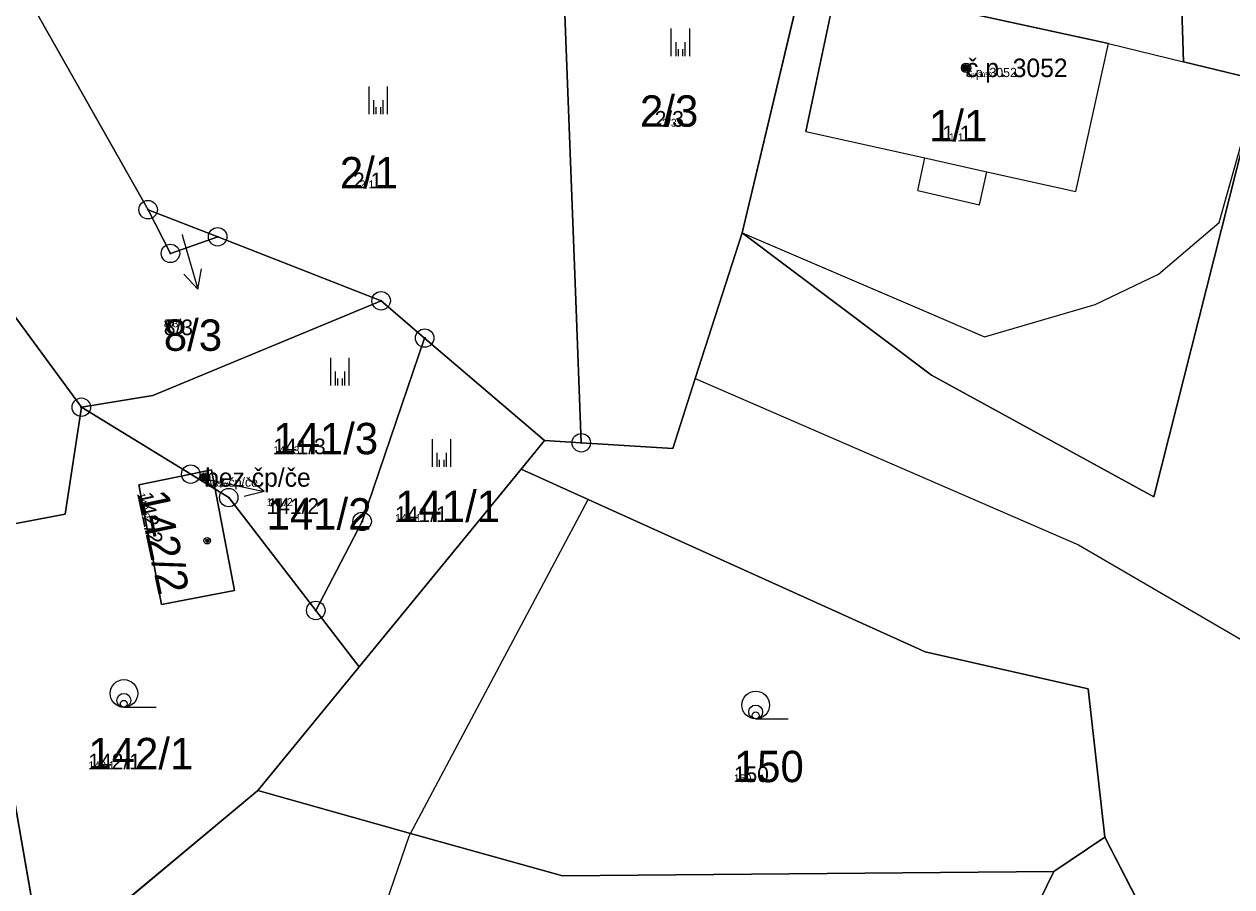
# Model space of a CAD drawing. Extents: x -759873 to -758487, y -975024 to -973516.
# Drawn here: x -759256 to -759190.5, y -974428.7 to -974381.9 of the extents above; entities that cross this region are included whole.
import ezdxf

# ---------------------------------------------------------------- set-up
doc = ezdxf.new("R2010")
doc.units = 0
for name, color, linetype in [('KAT_02_hranice parcel', 7, 'Continuous'), ('KAT_03_1000_st čísla parcelní', 7, 'Continuous'), ('KAT_03_1000_čísla parcelní', 7, 'Continuous'), ('KAT_03_1000_čísla popisná', 7, 'Continuous'), ('KAT_03_250_st čísla parcelní', 7, 'Continuous'), ('KAT_03_250_čísla parcelní', 7, 'Continuous'), ('KAT_03_250_čísla popisná', 7, 'Continuous'), ('KAT_03_500_st čísla parcelní', 7, 'Continuous'), ('KAT_03_500_čísla parcelní', 7, 'Continuous'), ('KAT_03_500_čísla popisná', 7, 'Continuous'), ('KAT_04_vnitřní kresba', 7, 'Continuous'), ('KAT_05_1000_značky kultur', 7, 'Continuous'), ('KAT_05_250_značky kultur', 7, 'Continuous'), ('KAT_05_500_značky kultur', 7, 'Continuous'), ('KAT_07_1000_značky budov', 7, 'Continuous'), ('KAT_07_250_značky budov', 7, 'Continuous'), ('KAT_07_500_značky budov', 7, 'Continuous'), ('KAT_11_značky bodu BP', 7, 'Continuous'), ('KAT_12_pomocná šipka', 7, 'Continuous'), ('KAT_14_plocha_budovy', 7, 'Continuous'), ('KAT_14_plocha_pozemek', 7, 'Continuous')]:
    doc.layers.add(name, color=color, linetype=linetype)

msp = doc.modelspace()

# ---------------------------------------------------------------- linework, layer by layer
at = {"layer": 'KAT_02_hranice parcel'}
for p, q in [((-759217.05, -974393.25), (-759213.72, -974379.28)), ((-759245.48, -974393.46), (-759249.25, -974391.99)), ((-759236.62, -974396.93), (-759245.48, -974393.46)), ((-759258.29, -974395.34), (-759252.87, -974402.7)), ((-759234.26, -974398.95), (-759236.62, -974396.93)), ((-759227.77, -974404.51), (-759234.26, -974398.95)), ((-759252.87, -974402.7), (-759246.94, -974406.33)), ((-759229.03, -974406.06), (-759227.77, -974404.51)), ((-759225.77, -974404.63), (-759227.77, -974404.51)), ((-759237.81, -974416.77), (-759229.03, -974406.06)), ((-759246.94, -974406.33), (-759245.61, -974407.15)), ((-759240.16, -974413.72), (-759237.81, -974416.77)), ((-759254.9, -974433.16), (-759258.17, -974414.46)), ((-759243.31, -974423.49), (-759237.81, -974416.77)), ((-759254.9, -974433.16), (-759243.31, -974423.49)), ((-759200.15, -974427.87), (-759197.39, -974426.02)), ((-759191.99, -974436.47), (-759197.39, -974426.02))]:
    msp.add_line(p, q, dxfattribs=at)
for points in [[(-759225.77, -974404.63), (-759226.08, -974396.42), (-759226.87, -974375.75), (-759239.57, -974358.23)], [(-759249.25, -974391.99), (-759255.36, -974381.2), (-759252.04, -974364.43)], [(-759193.58, -974369.65), (-759193.12, -974383.97), (-759189.03, -974384.96)], [(-759189.03, -974384.96), (-759194.73, -974407.56), (-759206.79, -974400.97), (-759217.05, -974393.25)], [(-759249.25, -974391.99), (-759248.04, -974394.36), (-759245.48, -974393.46)], [(-759217.05, -974393.25), (-759219.59, -974401.14), (-759220.81, -974404.94), (-759225.77, -974404.63)], [(-759252.87, -974402.7), (-759249, -974402.07), (-759236.62, -974396.93)], [(-759234.26, -974398.95), (-759237.65, -974408.89), (-759240.16, -974413.72)], [(-759258.17, -974414.46), (-759259, -974409.5), (-759253.74, -974408.5), (-759252.87, -974402.7)], [(-759245.61, -974407.15), (-759245.81, -974406.1), (-759246.94, -974406.33)], [(-759197.39, -974426.02), (-759198.3, -974417.97), (-759207.13, -974415.97), (-759225.39, -974407.7), (-759229.03, -974406.06)], [(-759245.61, -974407.15), (-759244.56, -974412.64), (-759248.52, -974413.4), (-759249.76, -974406.91), (-759246.94, -974406.33)], [(-759245.61, -974407.15), (-759244.88, -974407.6), (-759240.16, -974413.72)], [(-759200.15, -974427.87), (-759226.79, -974428.11), (-759235.02, -974425.81), (-759243.31, -974423.49)], [(-759232.25, -974467.32), (-759214.69, -974444.47), (-759201.28, -974430.17), (-759200.15, -974427.87)]]:
    msp.add_lwpolyline(points, dxfattribs=at)
at = {"layer": 'KAT_03_1000_čísla popisná'}
for centre in [(-759204.91, -974384.3), (-759246.16, -974406.51)]:
    msp.add_circle(centre, 0.25, dxfattribs=at)
at = {"layer": 'KAT_03_250_čísla popisná'}
for centre in [(-759204.91, -974384.3), (-759246.16, -974406.51)]:
    msp.add_circle(centre, 0.0625, dxfattribs=at)
at = {"layer": 'KAT_03_500_čísla popisná'}
for centre in [(-759204.91, -974384.3), (-759246.16, -974406.51)]:
    msp.add_circle(centre, 0.125, dxfattribs=at)
at = {"layer": 'KAT_04_vnitřní kresba'}
for p, q in [((-759213.6, -974387.75), (-759211.91, -974379.77)), ((-759211.91, -974379.77), (-759197.2, -974382.98)), ((-759198.96, -974391), (-759197.2, -974382.98)), ((-759197.2, -974382.98), (-759193.12, -974383.97)), ((-759191.2, -974392.69), (-759189.03, -974384.96)), ((-759213.6, -974387.75), (-759207.14, -974389.18)), ((-759207.53, -974390.95), (-759207.14, -974389.18)), ((-759207.14, -974389.18), (-759203.78, -974389.93)), ((-759204.18, -974391.72), (-759203.78, -974389.93)), ((-759203.78, -974389.93), (-759198.96, -974391)), ((-759207.53, -974390.95), (-759204.18, -974391.72)), ((-759194.48, -974395.48), (-759191.2, -974392.69)), ((-759217.05, -974393.25), (-759207.05, -974397.53)), ((-759197.91, -974397.13), (-759194.48, -974395.48)), ((-759207.05, -974397.53), (-759203.91, -974398.88)), ((-759203.91, -974398.88), (-759197.91, -974397.13)), ((-759219.59, -974401.14), (-759198.81, -974410.16)), ((-759235.02, -974425.81), (-759225.39, -974407.7)), ((-759198.81, -974410.16), (-759188.97, -974415.9)), ((-759239.05, -974437.4), (-759235.1, -974425.95)), ((-759235.1, -974425.95), (-759235.02, -974425.81))]:
    msp.add_line(p, q, dxfattribs=at)
at = {"layer": 'KAT_05_1000_značky kultur'}
for p, q in [((-759220.891, -974383.66), (-759220.891, -974382.16)), ((-759219.89, -974383.66), (-759219.89, -974382.16)), ((-759237.271, -974386.81), (-759237.271, -974385.31)), ((-759236.27, -974386.81), (-759236.27, -974385.31)), ((-759239.351, -974401.52), (-759239.351, -974400.02)), ((-759238.35, -974401.52), (-759238.35, -974400.02)), ((-759233.841, -974405.93), (-759233.841, -974404.43)), ((-759232.84, -974405.93), (-759232.84, -974404.43)), ((-759250.563, -974418.97), (-759248.813, -974418.97)), ((-759216.313, -974419.6), (-759214.563, -974419.6))]:
    msp.add_line(p, q, dxfattribs=at)
for centre in [(-759250.563, -974418.22), (-759216.313, -974418.85)]:
    msp.add_circle(centre, 0.75, dxfattribs=at)
at = {"layer": 'KAT_05_250_značky kultur'}
for p, q in [((-759220.508, -974383.66), (-759220.508, -974383.285)), ((-759220.258, -974383.66), (-759220.258, -974383.285)), ((-759236.888, -974386.81), (-759236.888, -974386.435)), ((-759236.638, -974386.81), (-759236.638, -974386.435)), ((-759238.968, -974401.52), (-759238.968, -974401.145)), ((-759238.718, -974401.52), (-759238.718, -974401.145)), ((-759233.458, -974405.93), (-759233.458, -974405.555)), ((-759233.208, -974405.93), (-759233.208, -974405.555)), ((-759250.568, -974418.97), (-759250.131, -974418.97)), ((-759216.318, -974419.6), (-759215.881, -974419.6))]:
    msp.add_line(p, q, dxfattribs=at)
for centre in [(-759250.568, -974418.782), (-759216.318, -974419.412)]:
    msp.add_circle(centre, 0.187, dxfattribs=at)
at = {"layer": 'KAT_05_500_značky kultur'}
for p, q in [((-759220.635, -974383.66), (-759220.635, -974382.91)), ((-759220.135, -974383.66), (-759220.135, -974382.91)), ((-759237.015, -974386.81), (-759237.015, -974386.06)), ((-759236.515, -974386.81), (-759236.515, -974386.06)), ((-759239.096, -974401.52), (-759239.096, -974400.77)), ((-759238.595, -974401.52), (-759238.595, -974400.77)), ((-759233.586, -974405.93), (-759233.586, -974405.18)), ((-759233.085, -974405.93), (-759233.085, -974405.18)), ((-759250.567, -974418.97), (-759249.692, -974418.97)), ((-759216.317, -974419.6), (-759215.442, -974419.6))]:
    msp.add_line(p, q, dxfattribs=at)
for centre in [(-759250.566, -974418.595), (-759216.316, -974419.225)]:
    msp.add_circle(centre, 0.375, dxfattribs=at)
at = {"layer": 'KAT_07_1000_značky budov'}
for centre in [(-759204.917, -974384.299), (-759246.167, -974406.509), (-759246.047, -974409.939)]:
    msp.add_circle(centre, 0.175, dxfattribs=at)
at = {"layer": 'KAT_07_250_značky budov'}
for centre in [(-759204.912, -974384.3), (-759246.162, -974406.51), (-759246.042, -974409.94)]:
    msp.add_circle(centre, 0.0437, dxfattribs=at)
at = {"layer": 'KAT_07_500_značky budov'}
for centre in [(-759204.913, -974384.3), (-759246.163, -974406.51), (-759246.043, -974409.94)]:
    msp.add_circle(centre, 0.0875, dxfattribs=at)
at = {"layer": 'KAT_11_značky bodu BP'}
for centre, radius in [((-759249.25, -974391.99), 0.5), ((-759249.25, -974391.99), 0.0303), ((-759245.48, -974393.46), 0.5), ((-759245.48, -974393.46), 0.0303), ((-759248.04, -974394.36), 0.5), ((-759248.04, -974394.36), 0.0303), ((-759236.62, -974396.93), 0.5), ((-759236.62, -974396.93), 0.0303), ((-759234.26, -974398.95), 0.5), ((-759234.26, -974398.95), 0.0303), ((-759252.87, -974402.7), 0.5), ((-759252.87, -974402.7), 0.0303), ((-759225.77, -974404.63), 0.5), ((-759225.77, -974404.63), 0.0303), ((-759246.94, -974406.33), 0.5), ((-759246.94, -974406.33), 0.0303), ((-759244.88, -974407.6), 0.5), ((-759244.88, -974407.6), 0.0303), ((-759237.65, -974408.89), 0.5), ((-759237.65, -974408.89), 0.0303), ((-759240.16, -974413.72), 0.5), ((-759240.16, -974413.72), 0.0303)]:
    msp.add_circle(centre, radius, dxfattribs=at)
at = {"layer": 'KAT_12_pomocná šipka'}
for p, q in [((-759247.4, -974393.34), (-759247.38, -974393.42)), ((-759247.38, -974393.42), (-759246.553, -974396.305)), ((-759246.553, -974396.305), (-759247.31, -974395.48)), ((-759246.553, -974396.305), (-759246.348, -974395.204)), ((-759245.9, -974406.64), (-759245.91, -974406.64)), ((-759245.9, -974406.64), (-759242.965, -974407.264)), ((-759242.965, -974407.264), (-759243.84, -974406.566)), ((-759242.965, -974407.264), (-759244.048, -974407.546))]:
    msp.add_line(p, q, dxfattribs=at)
at = {"layer": 'KAT_14_plocha_budovy'}
for points in [[(-759198.96, -974391), (-759197.2, -974382.98), (-759211.91, -974379.77), (-759213.6, -974387.75), (-759207.14, -974389.18), (-759203.78, -974389.93)], [(-759249.76, -974406.91), (-759248.52, -974413.4), (-759244.56, -974412.64), (-759245.61, -974407.15), (-759245.81, -974406.1), (-759246.94, -974406.33)]]:
    msp.add_lwpolyline(points, close=True, dxfattribs=at)
at = {"layer": 'KAT_14_plocha_pozemek'}
msp.add_lwpolyline([(-759196.17, -974336.14), (-759198.49, -974349.74), (-759194.5, -974349.88), (-759193.89, -974359.92), (-759193.58, -974369.65), (-759193.12, -974383.97), (-759189.03, -974384.96)], dxfattribs=at)
for points in [[(-759236.62, -974396.93), (-759245.48, -974393.46), (-759248.04, -974394.36), (-759249.25, -974391.99), (-759255.36, -974381.2), (-759252.04, -974364.43), (-759252.89, -974364.02), (-759264.01, -974358.69), (-759265.03, -974350.94), (-759280.6, -974350.56), (-759264.32, -974374.41), (-759258.29, -974395.34), (-759252.87, -974402.7), (-759249, -974402.07)], [(-759217.05, -974393.25), (-759213.72, -974379.28), (-759225.38, -974373.96), (-759229.59, -974369.18), (-759239.16, -974354.11), (-759239.57, -974358.23), (-759226.87, -974375.75), (-759226.08, -974396.42), (-759225.77, -974404.63), (-759220.81, -974404.94), (-759219.59, -974401.14)], [(-759239.57, -974358.23), (-759244.28, -974356.01), (-759251.38, -974361.09), (-759252.04, -974364.43), (-759255.36, -974381.2), (-759249.25, -974391.99), (-759245.48, -974393.46), (-759236.62, -974396.93), (-759234.26, -974398.95), (-759227.77, -974404.51), (-759225.77, -974404.63), (-759226.08, -974396.42), (-759226.87, -974375.75)], [(-759193.58, -974369.65), (-759197.19, -974369.51), (-759206.27, -974369.15), (-759206.8, -974379.96), (-759211.91, -974379.77), (-759213.72, -974379.28), (-759217.05, -974393.25), (-759206.79, -974400.97), (-759194.73, -974407.56), (-759189.03, -974384.96), (-759193.12, -974383.97)], [(-759175.27, -974446.88), (-759172.37, -974482.45), (-759171.66, -974482.19), (-759159.14, -974477.67), (-759164.42, -974455.5), (-759165.63, -974450.4), (-759168.64, -974433.81), (-759181.64, -974397.69), (-759189.03, -974384.96), (-759194.73, -974407.56), (-759206.79, -974400.97), (-759217.05, -974393.25), (-759219.59, -974401.14), (-759220.81, -974404.94), (-759225.77, -974404.63), (-759227.77, -974404.51), (-759229.03, -974406.06), (-759225.39, -974407.7), (-759207.13, -974415.97), (-759198.3, -974417.97), (-759197.39, -974426.02), (-759191.99, -974436.47)], [(-759274.42, -974398.6), (-759274.67, -974401.75), (-759273.92, -974402.69), (-759274.11, -974405.39), (-759275.14, -974406.22), (-759279.61, -974405.79), (-759279.64, -974406.09), (-759286.64, -974405.44), (-759285.74, -974395.86), (-759290.48, -974406.44), (-759284.66, -974407.89), (-759258.17, -974414.46), (-759259, -974409.5), (-759253.74, -974408.5), (-759252.87, -974402.7), (-759258.29, -974395.34), (-759283.57, -974391), (-759284.69, -974393.51), (-759278.51, -974394.07), (-759278.88, -974398.14)], [(-759245.48, -974393.46), (-759249.25, -974391.99), (-759248.04, -974394.36)], [(-759246.94, -974406.33), (-759245.81, -974406.1), (-759245.61, -974407.15), (-759244.88, -974407.6), (-759240.16, -974413.72), (-759237.65, -974408.89), (-759234.26, -974398.95), (-759236.62, -974396.93), (-759249, -974402.07), (-759252.87, -974402.7)], [(-759229.03, -974406.06), (-759227.77, -974404.51), (-759234.26, -974398.95), (-759237.65, -974408.89), (-759240.16, -974413.72), (-759237.81, -974416.77)], [(-759246.94, -974406.33), (-759252.87, -974402.7), (-759253.74, -974408.5), (-759259, -974409.5), (-759258.17, -974414.46), (-759254.9, -974433.16), (-759243.31, -974423.49), (-759237.81, -974416.77), (-759240.16, -974413.72), (-759244.88, -974407.6), (-759245.61, -974407.15), (-759244.56, -974412.64), (-759248.52, -974413.4), (-759249.76, -974406.91)], [(-759245.81, -974406.1), (-759246.94, -974406.33), (-759245.61, -974407.15)], [(-759197.39, -974426.02), (-759198.3, -974417.97), (-759207.13, -974415.97), (-759225.39, -974407.7), (-759229.03, -974406.06), (-759237.81, -974416.77), (-759243.31, -974423.49), (-759235.02, -974425.81), (-759226.79, -974428.11), (-759200.15, -974427.87)], [(-759245.61, -974407.15), (-759246.94, -974406.33), (-759249.76, -974406.91), (-759248.52, -974413.4), (-759244.56, -974412.64)], [(-759284.66, -974407.89), (-759288.54, -974417.06), (-759291.52, -974416.76), (-759294.04, -974441.63), (-759271.85, -974438.8), (-759265.82, -974437.82), (-759264.14, -974436.74), (-759254.9, -974433.16), (-759258.17, -974414.46)], [(-759226.79, -974428.11), (-759235.02, -974425.81), (-759243.31, -974423.49), (-759254.9, -974433.16), (-759264.14, -974436.74), (-759260.24, -974446.55), (-759253.23, -974463.77), (-759249.19, -974473.79), (-759232.25, -974467.32), (-759214.69, -974444.47), (-759201.28, -974430.17), (-759200.15, -974427.87)], [(-759188.61, -974438.98), (-759191.99, -974436.47), (-759197.39, -974426.02), (-759200.15, -974427.87), (-759201.28, -974430.17), (-759214.69, -974444.47), (-759232.25, -974467.32), (-759231.16, -974467.28), (-759178.78, -974465.1), (-759182.42, -974450.87)]]:
    msp.add_lwpolyline(points, close=True, dxfattribs=at)

# ---------------------------------------------------------------- texts
at = {"layer": 'KAT_03_1000_st čísla parcelní'}
for s, p in [('1/1', (-759206.918, -974388.28)), ('141/2', (-759242.83, -974409.333))]:
    msp.add_text(s, height=1.7, dxfattribs=at).set_placement(p)
msp.add_text('142/2', height=1.7, rotation=282, dxfattribs=at).set_placement((-759249.851, -974407.396))
at = {"layer": 'KAT_03_1000_čísla parcelní'}
for s, p in [('2/3', (-759222.588, -974387.49)), ('2/1', (-759238.858, -974390.83)), ('8/3', (-759248.4, -974399.643)), ('141/3', (-759242.47, -974405.25)), ('141/1', (-759235.86, -974408.919)), ('142/1', (-759252.49, -974422.33)), ('150', (-759217.5, -974423.03))]:
    msp.add_text(s, height=1.7, dxfattribs=at).set_placement(p)
at = {"layer": 'KAT_03_1000_čísla popisná'}
for s, p in [('č.p. 3052', (-759204.91, -974384.8)), ('bez čp/če', (-759246.16, -974407.01))]:
    msp.add_text(s, height=1, dxfattribs=at).set_placement(p)
at = {"layer": 'KAT_03_250_st čísla parcelní'}
for s, p in [('1/1', (-759205.844, -974388.28)), ('141/2', (-759242.83, -974408.058))]:
    msp.add_text(s, height=0.425, dxfattribs=at).set_placement(p)
msp.add_text('142/2', height=0.425, rotation=282, dxfattribs=at).set_placement((-759249.851, -974407.396))
at = {"layer": 'KAT_03_250_čísla parcelní'}
for s, p in [('2/3', (-759221.391, -974387.49)), ('2/1', (-759237.784, -974390.83)), ('8/3', (-759248.4, -974398.368)), ('141/3', (-759242.47, -974405.25)), ('141/1', (-759235.86, -974408.919)), ('142/1', (-759252.49, -974422.33)), ('150', (-759217.5, -974423.03))]:
    msp.add_text(s, height=0.425, dxfattribs=at).set_placement(p)
at = {"layer": 'KAT_03_250_čísla popisná'}
for s, p in [('č.p. 3052', (-759204.91, -974384.8)), ('bez čp/če', (-759246.16, -974407.01))]:
    msp.add_text(s, height=0.25, dxfattribs=at).set_placement(p)
at = {"layer": 'KAT_03_500_st čísla parcelní'}
for s, p in [('1/1', (-759206.202, -974388.28)), ('141/2', (-759242.83, -974408.483))]:
    msp.add_text(s, height=0.85, dxfattribs=at).set_placement(p)
msp.add_text('142/2', height=0.85, rotation=282, dxfattribs=at).set_placement((-759249.851, -974407.396))
at = {"layer": 'KAT_03_500_čísla parcelní'}
for s, p in [('2/3', (-759221.79, -974387.49)), ('2/1', (-759238.142, -974390.83)), ('8/3', (-759248.4, -974398.793)), ('141/3', (-759242.47, -974405.25)), ('141/1', (-759235.86, -974408.919)), ('142/1', (-759252.49, -974422.33)), ('150', (-759217.5, -974423.03))]:
    msp.add_text(s, height=0.85, dxfattribs=at).set_placement(p)
at = {"layer": 'KAT_03_500_čísla popisná'}
for s, p in [('č.p. 3052', (-759204.91, -974384.8)), ('bez čp/če', (-759246.16, -974407.01))]:
    msp.add_text(s, height=0.5, dxfattribs=at).set_placement(p)

doc.saveas('drawing.dxf')
